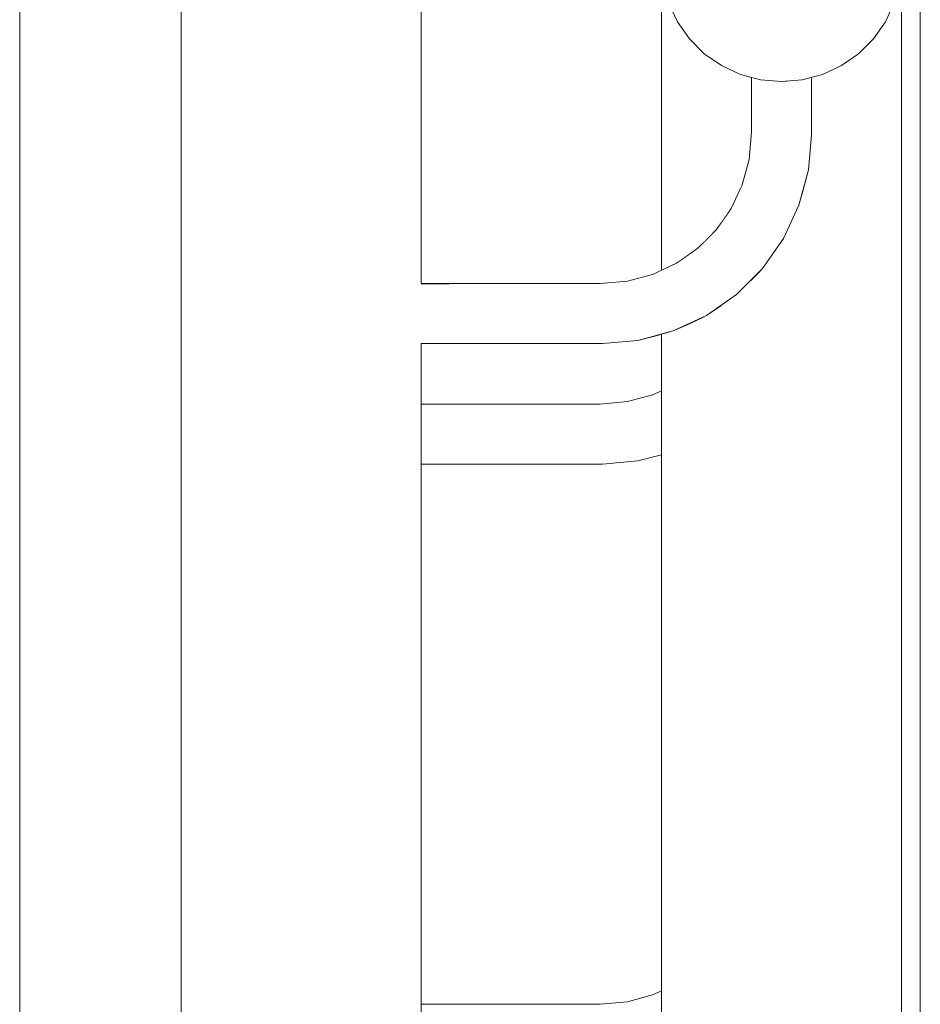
# Model space of a CAD drawing. Header units: millimetres. Extents: x 0 to 650, y -1 to 707.
# Tile 327 of 348: x 527.05 to 528.55, y 444.97 to 446.61. Entities that reach past the tile are written whole.
import ezdxf
from ezdxf.xclip import XClip

# ---------------------------------------------------------------- set-up
doc = ezdxf.new("R2010")
doc.units = ezdxf.units.MM
doc.header["$MEASUREMENT"] = 0
doc.header["$XCLIPFRAME"] = 0
doc.linetypes.add('Wipeout_Contour', pattern=[1000, 0, -1000])
doc.layers.add('Parede.ARQ', color=7, linetype='Continuous')
doc.layers.add('Pilar.ARQ', color=7, linetype='Continuous')

# ---------------------------------------------------------------- blocks, each defined once
blk = doc.blocks.new('Desenho_5_5', base_point=(26.0927, 442.8059))
at = {"color": 254, "linetype": 'Wipeout_Contour', "lineweight": 0, "ltscale": 47845.798203}
blk.add_wipeout([(528.5504, 465.6059), (527.0504, 465.6059), (527.0504, 442.8059), (527.3192, 442.8059), (527.3192, 453.0607), (527.3222, 453.0953), (527.3312, 453.1288), (527.346, 453.1603), (527.366, 453.1888), (527.3906, 453.2133), (527.4192, 453.2333), (527.4508, 453.248), (527.4844, 453.257), (527.5192, 453.26), (527.5539, 453.257), (527.5876, 453.248), (527.6192, 453.2333), (527.6477, 453.2133), (527.6724, 453.1888), (527.6924, 453.1603), (527.7071, 453.1288), (527.7161, 453.0953), (527.7192, 453.0607), (527.7192, 451.1671), (528.017, 451.1671), (528.0625, 451.1711), (528.1046, 451.1823), (528.1192, 451.1891), (528.1192, 451.7358), (528.1222, 451.7704), (528.1312, 451.8039), (528.146, 451.8354), (528.166, 451.8639), (528.1906, 451.8884), (528.2192, 451.9084), (528.2508, 451.9231), (528.2844, 451.932), (528.3192, 451.9351), (528.3539, 451.932), (528.3876, 451.9231), (528.4192, 451.9084), (528.4477, 451.8884), (528.4724, 451.8639), (528.4924, 451.8354), (528.5071, 451.8039), (528.5161, 451.7704), (528.5192, 451.7358), (528.5192, 444.5046), (528.5161, 444.47), (528.5071, 444.4364), (528.4924, 444.4049), (528.4724, 444.3764), (528.4477, 444.3519), (528.4192, 444.332), (528.3876, 444.3173), (528.3692, 444.3124), (528.3692, 444.2169), (528.364, 444.1583), (528.3482, 444.0993), (528.3224, 444.044), (528.2874, 443.994), (528.2443, 443.9508), (528.1943, 443.9158), (528.1389, 443.89), (528.08, 443.8742), (528.0213, 443.8691), (527.7192, 443.8691), (527.7192, 442.8059), (528.5504, 442.8059)], dxfattribs=at).dxf.layer = 'Pilar.ARQ'
at = {"layer": 'Pilar.ARQ', "color": 8, "linetype": 'Continuous', "lineweight": 0}
for p, q in [((527.0504, 442.8059), (527.0504, 465.6059)), ((528.5504, 442.8059), (528.5504, 465.6059))]:
    blk.add_line(p, q, dxfattribs=at)
at = {"color": 254, "linetype": 'Wipeout_Contour', "lineweight": 0, "ltscale": 2073.361258}
blk.add_wipeout([(527.7122, 446.1278), (528.0188, 446.1278), (527.7128, 446.1362)], dxfattribs=at).dxf.layer = 'Parede.ARQ'
at = {"color": 254, "linetype": 'Wipeout_Contour', "lineweight": 0, "ltscale": 6221.585518}
blk.add_wipeout([(528.0213, 446.8679), (527.7192, 446.8679), (527.7192, 446.1691), (528.017, 446.1691), (528.0625, 446.1731), (528.1046, 446.1843), (528.1192, 446.1911), (528.1192, 446.8835), (528.08, 446.873)], dxfattribs=at).dxf.layer = 'Pilar.ARQ'
at = {"color": 254, "linetype": 'Wipeout_Contour', "lineweight": 0, "ltscale": 6218.871608}
blk.add_wipeout([(527.7192, 445.9683), (528.017, 445.9683), (528.0625, 445.9723), (528.1046, 445.9835), (528.1192, 445.9903), (528.1192, 446.0847), (528.08, 446.0742), (528.0213, 446.0691), (527.7192, 446.0691)], dxfattribs=at).dxf.layer = 'Pilar.ARQ'
at = {"color": 254, "linetype": 'Wipeout_Contour', "lineweight": 0, "ltscale": 6215.132443}
blk.add_wipeout([(527.7192, 444.9687), (528.017, 444.9687), (528.0625, 444.9727), (528.1046, 444.9839), (528.1192, 444.9907), (528.1192, 445.8839), (528.08, 445.8734), (528.0213, 445.8683), (527.7192, 445.8683)], dxfattribs=at).dxf.layer = 'Pilar.ARQ'
at = {"layer": 'Parede.ARQ', "color": 8, "linetype": 'Continuous', "lineweight": 0}
for p, q in [((528.1046, 446.1843), (528.0625, 446.1731)), ((528.1046, 445.9835), (528.0625, 445.9723)), ((528.0625, 445.9723), (528.017, 445.9683)), ((528.1046, 444.9839), (528.0625, 444.9727)), ((528.0625, 444.9727), (528.017, 444.9687))]:
    blk.add_line(p, q, dxfattribs=at)
at = {"color": 254, "linetype": 'Wipeout_Contour', "lineweight": 0, "ltscale": 24906.855569}
blk.add_wipeout([(528.1192, 446.7046), (528.1222, 446.67), (528.1312, 446.6364), (528.146, 446.6049), (528.166, 446.5764), (528.1906, 446.5519), (528.2192, 446.532), (528.2508, 446.5173), (528.2844, 446.5083), (528.3192, 446.5053), (528.3539, 446.5083), (528.3876, 446.5173), (528.4192, 446.532), (528.4477, 446.5519), (528.4724, 446.5764), (528.4924, 446.6049), (528.5071, 446.6364), (528.5161, 446.67), (528.5192, 446.7046), (528.5161, 446.7392), (528.5071, 446.7727), (528.4924, 446.8042), (528.4724, 446.8327), (528.4477, 446.8572), (528.4192, 446.8772), (528.3876, 446.8919), (528.3539, 446.9008), (528.3192, 446.9039), (528.2844, 446.9008), (528.2508, 446.8919), (528.2192, 446.8772), (528.1906, 446.8572), (528.166, 446.8327), (528.146, 446.8042), (528.1312, 446.7727), (528.1222, 446.7392)], dxfattribs=at).dxf.layer = 'Parede.ARQ'
at = {"color": 254, "linetype": 'Wipeout_Contour', "lineweight": 0, "ltscale": 2073.377194}
blk.add_wipeout([(527.7128, 446.1362), (528.0184, 446.1362), (527.7138, 446.1441)], dxfattribs=at).dxf.layer = 'Parede.ARQ'
at = {"color": 254, "linetype": 'Wipeout_Contour', "lineweight": 0, "ltscale": 2073.377273}
blk.add_wipeout([(528.0211, 446.0758), (527.717, 446.0758), (528.0212, 446.0721)], dxfattribs=at).dxf.layer = 'Parede.ARQ'
at = {"color": 254, "linetype": 'Wipeout_Contour', "lineweight": 0, "ltscale": 2071.233381}
blk.add_wipeout([(528.1192, 444.5212), (528.1222, 444.5558), (528.1222, 446.0855)], dxfattribs=at).dxf.layer = 'Parede.ARQ'
at = {"color": 254, "linetype": 'Wipeout_Contour', "lineweight": 0, "ltscale": 2072.870099}
blk.add_wipeout([(527.7192, 445.869), (528.0213, 445.869), (527.7192, 445.8713)], dxfattribs=at).dxf.layer = 'Parede.ARQ'
at = {"color": 254, "linetype": 'Wipeout_Contour', "lineweight": 0, "ltscale": 2075.422771}
blk.add_wipeout([(528.1192, 446.7046), (528.1192, 446.1911), (528.1222, 446.67)], dxfattribs=at).dxf.layer = 'Parede.ARQ'
at = {"color": 254, "linetype": 'Wipeout_Contour', "lineweight": 0, "ltscale": 2075.836141}
blk.add_wipeout([(528.3192, 446.5053), (528.3192, 446.4191), (528.3278, 446.506)], dxfattribs=at).dxf.layer = 'Parede.ARQ'
at = {"color": 254, "linetype": 'Wipeout_Contour', "lineweight": 0, "ltscale": 2073.392614}
blk.add_wipeout([(527.7138, 446.1441), (528.0181, 446.1441), (527.7152, 446.1512)], dxfattribs=at).dxf.layer = 'Parede.ARQ'
at = {"color": 254, "linetype": 'Wipeout_Contour', "lineweight": 0, "ltscale": 2073.395517}
blk.add_wipeout([(528.0206, 446.0869), (527.7152, 446.0869), (528.0208, 446.0808)], dxfattribs=at).dxf.layer = 'Parede.ARQ'
at = {"color": 254, "linetype": 'Wipeout_Contour', "lineweight": 0, "ltscale": 2763.30542}
blk.add_wipeout([(528.1222, 446.0855), (528.1222, 444.5558), (528.1312, 444.5893), (528.1312, 446.0879)], dxfattribs=at).dxf.layer = 'Parede.ARQ'
at = {"color": 254, "linetype": 'Wipeout_Contour', "lineweight": 0, "ltscale": 2072.875306}
blk.add_wipeout([(527.7192, 445.8713), (528.0212, 445.8713), (527.7192, 445.875)], dxfattribs=at).dxf.layer = 'Parede.ARQ'
at = {"layer": 'Parede.ARQ', "color": 7, "linetype": 'Continuous', "lineweight": 0}
blk.add_line((528.2844, 446.5083), (528.3192, 446.5053), dxfattribs=at)
at = {"layer": 'Parede.ARQ', "color": 8, "linetype": 'Continuous', "lineweight": 0}
for p, q in [((528.08, 446.0742), (528.0213, 446.0691)), ((528.1192, 445.9903), (528.1046, 445.9835)), ((528.1192, 444.9907), (528.1046, 444.9839))]:
    blk.add_line(p, q, dxfattribs=at)
at = {"color": 254, "linetype": 'Wipeout_Contour', "lineweight": 0, "ltscale": 2075.389355}
blk.add_wipeout([(528.1222, 446.67), (528.1222, 446.1925), (528.1312, 446.6364)], dxfattribs=at).dxf.layer = 'Parede.ARQ'
at = {"color": 254, "linetype": 'Wipeout_Contour', "lineweight": 0, "ltscale": 2073.40787}
blk.add_wipeout([(527.7152, 446.1512), (528.0178, 446.1512), (527.7164, 446.1574)], dxfattribs=at).dxf.layer = 'Parede.ARQ'
at = {"color": 254, "linetype": 'Wipeout_Contour', "lineweight": 0, "ltscale": 2762.995161}
blk.add_wipeout([(528.1389, 446.09), (528.1312, 444.5893), (528.146, 444.6208), (528.146, 446.0933)], dxfattribs=at).dxf.layer = 'Parede.ARQ'
at = {"color": 254, "linetype": 'Wipeout_Contour', "lineweight": 0, "ltscale": 2072.883162}
blk.add_wipeout([(527.7192, 445.875), (528.0211, 445.875), (527.7192, 445.88)], dxfattribs=at).dxf.layer = 'Parede.ARQ'
at = {"color": 254, "linetype": 'Wipeout_Contour', "lineweight": 0, "ltscale": 2073.210818}
blk.add_wipeout([(528.1192, 445.8909), (528.0788, 445.88), (528.1192, 445.887)], dxfattribs=at).dxf.layer = 'Parede.ARQ'
at = {"layer": 'Parede.ARQ', "color": 7, "linetype": 'Continuous', "lineweight": 0}
blk.add_line((528.1192, 446.1911), (528.1192, 446.7046), dxfattribs=at)
at = {"color": 254, "linetype": 'Wipeout_Contour', "lineweight": 0, "ltscale": 2766.175801}
blk.add_wipeout([(528.1312, 446.6364), (528.1312, 446.1968), (528.1441, 446.2027), (528.146, 446.6049)], dxfattribs=at).dxf.layer = 'Parede.ARQ'
at = {"color": 254, "linetype": 'Wipeout_Contour', "lineweight": 0, "ltscale": 2073.42163}
blk.add_wipeout([(527.7164, 446.1574), (528.0175, 446.1574), (527.717, 446.1624)], dxfattribs=at).dxf.layer = 'Parede.ARQ'
at = {"color": 254, "linetype": 'Wipeout_Contour', "lineweight": 0, "ltscale": 2763.48506}
blk.add_wipeout([(528.166, 446.1026), (528.146, 446.0933), (528.146, 444.6208), (528.166, 444.6493)], dxfattribs=at).dxf.layer = 'Parede.ARQ'
at = {"color": 254, "linetype": 'Wipeout_Contour', "lineweight": 0, "ltscale": 2073.144354}
blk.add_wipeout([(528.1192, 445.896), (528.0779, 445.885), (528.1192, 445.8909)], dxfattribs=at).dxf.layer = 'Parede.ARQ'
at = {"color": 254, "linetype": 'Wipeout_Contour', "lineweight": 0, "ltscale": 2072.893411}
blk.add_wipeout([(527.7192, 445.88), (528.0208, 445.88), (527.7192, 445.8861)], dxfattribs=at).dxf.layer = 'Parede.ARQ'
at = {"layer": 'Parede.ARQ', "color": 8, "linetype": 'Continuous', "lineweight": 0}
blk.add_line((528.08, 445.8734), (528.0213, 445.8683), dxfattribs=at)
at = {"color": 254, "linetype": 'Wipeout_Contour', "lineweight": 0, "ltscale": 2766.12236}
blk.add_wipeout([(528.146, 446.6049), (528.146, 446.2041), (528.166, 446.2181), (528.166, 446.5764)], dxfattribs=at).dxf.layer = 'Parede.ARQ'
at = {"color": 254, "linetype": 'Wipeout_Contour', "lineweight": 0, "ltscale": 2073.431124}
blk.add_wipeout([(527.717, 446.1624), (528.0173, 446.1624), (527.7177, 446.1661)], dxfattribs=at).dxf.layer = 'Parede.ARQ'
at = {"color": 254, "linetype": 'Wipeout_Contour', "lineweight": 0, "ltscale": 2763.598345}
blk.add_wipeout([(528.166, 446.1026), (528.166, 444.6493), (528.1906, 444.6738), (528.1906, 446.1141)], dxfattribs=at).dxf.layer = 'Parede.ARQ'
at = {"color": 254, "linetype": 'Wipeout_Contour', "lineweight": 0, "ltscale": 2073.093989}
blk.add_wipeout([(528.1192, 445.9024), (528.0769, 445.8911), (528.1192, 445.896)], dxfattribs=at).dxf.layer = 'Parede.ARQ'
at = {"color": 254, "linetype": 'Wipeout_Contour', "lineweight": 0, "ltscale": 2073.02253}
blk.add_wipeout([(528.0203, 445.8933), (527.7192, 445.8933), (528.0206, 445.8861)], dxfattribs=at).dxf.layer = 'Parede.ARQ'
at = {"layer": 'Parede.ARQ', "color": 7, "linetype": 'Continuous', "lineweight": 0}
blk.add_line((528.1312, 446.6364), (528.146, 446.6049), dxfattribs=at)
at = {"layer": 'Parede.ARQ', "color": 8, "linetype": 'Continuous', "lineweight": 0}
blk.add_line((528.1192, 445.8839), (528.08, 445.8734), dxfattribs=at)
at = {"color": 254, "linetype": 'Wipeout_Contour', "lineweight": 0, "ltscale": 3457.28694}
blk.add_wipeout([(528.166, 446.5764), (528.166, 446.2181), (528.1797, 446.2277), (528.1906, 446.2386), (528.1906, 446.5519)], dxfattribs=at).dxf.layer = 'Parede.ARQ'
at = {"color": 254, "linetype": 'Wipeout_Contour', "lineweight": 0, "ltscale": 2073.438182}
blk.add_wipeout([(527.7177, 446.1661), (528.0171, 446.1661), (527.7184, 446.1683)], dxfattribs=at).dxf.layer = 'Parede.ARQ'
at = {"color": 254, "linetype": 'Wipeout_Contour', "lineweight": 0, "ltscale": 2763.629648}
blk.add_wipeout([(528.1943, 446.1158), (528.1906, 444.6738), (528.2192, 444.6938), (528.2192, 446.1333)], dxfattribs=at).dxf.layer = 'Parede.ARQ'
at = {"color": 254, "linetype": 'Wipeout_Contour', "lineweight": 0, "ltscale": 2073.03692}
blk.add_wipeout([(528.0199, 445.9012), (527.7192, 445.9012), (528.0203, 445.8933)], dxfattribs=at).dxf.layer = 'Parede.ARQ'
at = {"color": 254, "linetype": 'Wipeout_Contour', "lineweight": 0, "ltscale": 2073.060938}
blk.add_wipeout([(528.1192, 445.9098), (528.0756, 445.8981), (528.1192, 445.9024)], dxfattribs=at).dxf.layer = 'Parede.ARQ'
at = {"layer": 'Parede.ARQ', "color": 7, "linetype": 'Continuous', "lineweight": 0}
blk.add_line((528.146, 446.6049), (528.166, 446.5764), dxfattribs=at)
at = {"layer": 'Parede.ARQ', "color": 8, "linetype": 'Continuous', "lineweight": 0}
blk.add_line((528.0625, 446.1731), (528.017, 446.1691), dxfattribs=at)
at = {"color": 254, "linetype": 'Wipeout_Contour', "lineweight": 0, "ltscale": 2766.880983}
blk.add_wipeout([(527.7161, 447.945), (527.7161, 446.1548), (527.7177, 446.1661), (527.7192, 447.9797)], dxfattribs=at).dxf.layer = 'Parede.ARQ'
at = {"color": 254, "linetype": 'Wipeout_Contour', "lineweight": 0, "ltscale": 3457.367479}
blk.add_wipeout([(528.2192, 446.532), (528.1906, 446.5519), (528.1906, 446.2386), (528.2105, 446.2585), (528.2192, 446.2708)], dxfattribs=at).dxf.layer = 'Parede.ARQ'
at = {"color": 254, "linetype": 'Wipeout_Contour', "lineweight": 0, "ltscale": 2763.860377}
blk.add_wipeout([(528.2192, 444.6938), (528.2508, 444.7085), (528.2508, 446.1573), (528.2192, 446.1333)], dxfattribs=at).dxf.layer = 'Parede.ARQ'
at = {"color": 254, "linetype": 'Wipeout_Contour', "lineweight": 0, "ltscale": 2073.995187}
blk.add_wipeout([(528.1927, 446.1184), (528.1379, 446.0929), (528.1939, 446.1165)], dxfattribs=at).dxf.layer = 'Parede.ARQ'
at = {"color": 254, "linetype": 'Wipeout_Contour', "lineweight": 0, "ltscale": 2073.045336}
blk.add_wipeout([(528.1192, 445.918), (528.0742, 445.9059), (528.1192, 445.9098)], dxfattribs=at).dxf.layer = 'Parede.ARQ'
at = {"color": 254, "linetype": 'Wipeout_Contour', "lineweight": 0, "ltscale": 2073.052402}
blk.add_wipeout([(528.0195, 445.9096), (527.7192, 445.9096), (528.0199, 445.9012)], dxfattribs=at).dxf.layer = 'Parede.ARQ'
at = {"layer": 'Parede.ARQ', "color": 7, "linetype": 'Continuous', "lineweight": 0}
blk.add_line((528.166, 446.5764), (528.1906, 446.5519), dxfattribs=at)
at = {"layer": 'Parede.ARQ', "color": 8, "linetype": 'Continuous', "lineweight": 0}
blk.add_line((528.1389, 446.09), (528.08, 446.0742), dxfattribs=at)
at = {"color": 254, "linetype": 'Wipeout_Contour', "lineweight": 0, "ltscale": 3457.767551}
blk.add_wipeout([(528.2192, 446.532), (528.2192, 446.2708), (528.2355, 446.2942), (528.2508, 446.3269), (528.2508, 446.5173)], dxfattribs=at).dxf.layer = 'Parede.ARQ'
at = {"color": 254, "linetype": 'Wipeout_Contour', "lineweight": 0, "ltscale": 2074.372676}
blk.add_wipeout([(528.2128, 446.2566), (528.1817, 446.2254), (528.2157, 446.2542)], dxfattribs=at).dxf.layer = 'Parede.ARQ'
at = {"color": 254, "linetype": 'Wipeout_Contour', "lineweight": 0, "ltscale": 2764.006072}
blk.add_wipeout([(528.2508, 444.7085), (528.2844, 444.7174), (528.2844, 446.191), (528.2508, 446.1573)], dxfattribs=at).dxf.layer = 'Parede.ARQ'
at = {"color": 254, "linetype": 'Wipeout_Contour', "lineweight": 0, "ltscale": 2074.17245}
blk.add_wipeout([(528.2281, 446.17), (528.1817, 446.1375), (528.2327, 446.1646)], dxfattribs=at).dxf.layer = 'Parede.ARQ'
at = {"color": 254, "linetype": 'Wipeout_Contour', "lineweight": 0, "ltscale": 2073.956507}
blk.add_wipeout([(528.1884, 446.126), (528.1349, 446.101), (528.1909, 446.1216)], dxfattribs=at).dxf.layer = 'Parede.ARQ'
at = {"color": 254, "linetype": 'Wipeout_Contour', "lineweight": 0, "ltscale": 2073.068507}
blk.add_wipeout([(528.0192, 445.9183), (527.7192, 445.9183), (528.0195, 445.9096)], dxfattribs=at).dxf.layer = 'Parede.ARQ'
at = {"color": 254, "linetype": 'Wipeout_Contour', "lineweight": 0, "ltscale": 2073.046424}
blk.add_wipeout([(528.1192, 445.9267), (528.0728, 445.9143), (528.1192, 445.918)], dxfattribs=at).dxf.layer = 'Parede.ARQ'
at = {"layer": 'Parede.ARQ', "color": 7, "linetype": 'Continuous', "lineweight": 0}
blk.add_line((528.1906, 446.5519), (528.2192, 446.532), dxfattribs=at)
at = {"layer": 'Parede.ARQ', "color": 8, "linetype": 'Continuous', "lineweight": 0}
for p, q in [((528.2355, 446.2942), (528.2105, 446.2585)), ((528.2105, 446.2585), (528.1797, 446.2277)), ((528.1943, 446.1158), (528.1389, 446.09))]:
    blk.add_line(p, q, dxfattribs=at)
at = {"color": 254, "linetype": 'Wipeout_Contour', "lineweight": 0, "ltscale": 3458.109214}
blk.add_wipeout([(528.2508, 446.5173), (528.2508, 446.3269), (528.2652, 446.3757), (528.2692, 446.4213), (528.2692, 446.5124)], dxfattribs=at).dxf.layer = 'Parede.ARQ'
at = {"color": 254, "linetype": 'Wipeout_Contour', "lineweight": 0, "ltscale": 2764.102514}
blk.add_wipeout([(528.2844, 444.7174), (528.3192, 444.7205), (528.3192, 446.2393), (528.2874, 446.194)], dxfattribs=at).dxf.layer = 'Parede.ARQ'
at = {"color": 254, "linetype": 'Wipeout_Contour', "lineweight": 0, "ltscale": 2074.167585}
blk.add_wipeout([(528.223, 446.1761), (528.1777, 446.1444), (528.2281, 446.17)], dxfattribs=at).dxf.layer = 'Parede.ARQ'
at = {"color": 254, "linetype": 'Wipeout_Contour', "lineweight": 0, "ltscale": 2073.099638}
blk.add_wipeout([(528.1188, 445.9446), (528.0697, 445.9314), (528.1192, 445.9357)], dxfattribs=at).dxf.layer = 'Parede.ARQ'
at = {"color": 254, "linetype": 'Wipeout_Contour', "lineweight": 0, "ltscale": 2073.084743}
blk.add_wipeout([(528.0188, 445.927), (527.7192, 445.927), (528.0192, 445.9183)], dxfattribs=at).dxf.layer = 'Parede.ARQ'
at = {"layer": 'Parede.ARQ', "color": 7, "linetype": 'Continuous', "lineweight": 0}
for p, q in [((528.2192, 446.532), (528.2508, 446.5173)), ((528.2508, 446.5173), (528.2844, 446.5083)), ((528.1192, 444.5212), (528.1192, 446.0847))]:
    blk.add_line(p, q, dxfattribs=at)
at = {"layer": 'Parede.ARQ', "color": 8, "linetype": 'Continuous', "lineweight": 0}
for p, q in [((528.2692, 446.5124), (528.2692, 446.4213)), ((528.2692, 446.4213), (528.2652, 446.3757)), ((528.2652, 446.3757), (528.2539, 446.3336)), ((528.2539, 446.3336), (528.2355, 446.2942)), ((528.2874, 446.194), (528.2443, 446.1508))]:
    blk.add_line(p, q, dxfattribs=at)
at = {"color": 254, "linetype": 'Wipeout_Contour', "lineweight": 0, "ltscale": 4148.178844}
blk.add_wipeout([(528.3192, 446.2393), (528.3192, 444.7205), (528.3539, 444.7174), (528.3539, 446.3204), (528.3482, 446.2993), (528.3224, 446.244)], dxfattribs=at).dxf.layer = 'Parede.ARQ'
at = {"color": 254, "linetype": 'Wipeout_Contour', "lineweight": 0, "ltscale": 2074.163919}
blk.add_wipeout([(528.2176, 446.1826), (528.1735, 446.1517), (528.223, 446.1761)], dxfattribs=at).dxf.layer = 'Parede.ARQ'
at = {"color": 254, "linetype": 'Wipeout_Contour', "lineweight": 0, "ltscale": 2073.100619}
blk.add_wipeout([(528.0184, 445.9354), (527.7192, 445.9354), (528.0188, 445.927)], dxfattribs=at).dxf.layer = 'Parede.ARQ'
at = {"layer": 'Parede.ARQ', "color": 8, "linetype": 'Continuous', "lineweight": 0}
for p, q in [((528.3224, 446.244), (528.2874, 446.194)), ((528.2443, 446.1508), (528.1943, 446.1158))]:
    blk.add_line(p, q, dxfattribs=at)
at = {"color": 254, "linetype": 'Wipeout_Contour', "lineweight": 0, "ltscale": 4840.826201}
blk.add_wipeout([(528.3539, 444.7174), (528.3876, 444.7085), (528.3876, 446.5173), (528.3692, 446.5124), (528.3692, 446.4169), (528.364, 446.3583), (528.3539, 446.3204)], dxfattribs=at).dxf.layer = 'Parede.ARQ'
at = {"color": 254, "linetype": 'Wipeout_Contour', "lineweight": 0, "ltscale": 2074.163047}
blk.add_wipeout([(528.201, 446.2024), (528.1606, 446.1741), (528.2064, 446.196)], dxfattribs=at).dxf.layer = 'Parede.ARQ'
at = {"color": 254, "linetype": 'Wipeout_Contour', "lineweight": 0, "ltscale": 2073.115652}
blk.add_wipeout([(528.0181, 445.9433), (527.7192, 445.9433), (528.0184, 445.9354)], dxfattribs=at).dxf.layer = 'Parede.ARQ'
at = {"layer": 'Parede.ARQ', "color": 7, "linetype": 'Continuous', "lineweight": 0}
blk.add_line((528.3192, 446.5053), (528.3539, 446.5083), dxfattribs=at)
at = {"layer": 'Parede.ARQ', "color": 8, "linetype": 'Continuous', "lineweight": 0}
for p, q in [((528.3692, 446.5124), (528.3692, 446.4169)), ((528.3692, 446.4169), (528.364, 446.3583)), ((528.364, 446.3583), (528.3482, 446.2993)), ((528.3482, 446.2993), (528.3224, 446.244))]:
    blk.add_line(p, q, dxfattribs=at)
at = {"color": 254, "linetype": 'Wipeout_Contour', "lineweight": 0, "ltscale": 2764.868789}
blk.add_wipeout([(528.3876, 446.5173), (528.3876, 444.7085), (528.4192, 444.6938), (528.4192, 446.532)], dxfattribs=at).dxf.layer = 'Parede.ARQ'
at = {"color": 254, "linetype": 'Wipeout_Contour', "lineweight": 0, "ltscale": 2074.166852}
blk.add_wipeout([(528.1959, 446.2085), (528.1566, 446.181), (528.201, 446.2024)], dxfattribs=at).dxf.layer = 'Parede.ARQ'
at = {"color": 254, "linetype": 'Wipeout_Contour', "lineweight": 0, "ltscale": 2073.129384}
blk.add_wipeout([(528.0178, 445.9504), (527.7192, 445.9504), (528.0181, 445.9433)], dxfattribs=at).dxf.layer = 'Parede.ARQ'
at = {"layer": 'Parede.ARQ', "color": 7, "linetype": 'Continuous', "lineweight": 0}
blk.add_line((528.3539, 446.5083), (528.3876, 446.5173), dxfattribs=at)
at = {"color": 254, "linetype": 'Wipeout_Contour', "lineweight": 0, "ltscale": 2764.960795}
blk.add_wipeout([(528.4192, 444.6938), (528.4477, 444.6738), (528.4477, 446.5519), (528.4192, 446.532)], dxfattribs=at).dxf.layer = 'Parede.ARQ'
at = {"color": 254, "linetype": 'Wipeout_Contour', "lineweight": 0, "ltscale": 2074.172816}
blk.add_wipeout([(528.1913, 446.214), (528.153, 446.1872), (528.1959, 446.2085)], dxfattribs=at).dxf.layer = 'Parede.ARQ'
at = {"color": 254, "linetype": 'Wipeout_Contour', "lineweight": 0, "ltscale": 2073.141399}
blk.add_wipeout([(528.0175, 445.9566), (527.7192, 445.9566), (528.0178, 445.9504)], dxfattribs=at).dxf.layer = 'Parede.ARQ'
at = {"layer": 'Parede.ARQ', "color": 7, "linetype": 'Continuous', "lineweight": 0}
blk.add_line((528.3876, 446.5173), (528.4192, 446.532), dxfattribs=at)
at = {"color": 254, "linetype": 'Wipeout_Contour', "lineweight": 0, "ltscale": 2765.042182}
blk.add_wipeout([(528.4477, 446.5519), (528.4477, 444.6738), (528.4724, 444.6493), (528.4724, 446.5764)], dxfattribs=at).dxf.layer = 'Parede.ARQ'
at = {"color": 254, "linetype": 'Wipeout_Contour', "lineweight": 0, "ltscale": 2074.180739}
blk.add_wipeout([(528.1873, 446.2187), (528.1499, 446.1926), (528.1913, 446.214)], dxfattribs=at).dxf.layer = 'Parede.ARQ'
at = {"color": 254, "linetype": 'Wipeout_Contour', "lineweight": 0, "ltscale": 3453.25482}
blk.add_wipeout([(527.7161, 446.0834), (527.7161, 443.9548), (527.7177, 443.9661), (527.7192, 446.0691), (527.7164, 446.0808)], dxfattribs=at).dxf.layer = 'Parede.ARQ'
at = {"layer": 'Parede.ARQ', "color": 7, "linetype": 'Continuous', "lineweight": 0}
blk.add_line((528.4192, 446.532), (528.4477, 446.5519), dxfattribs=at)
at = {"layer": 'Parede.ARQ', "color": 8, "linetype": 'Continuous', "lineweight": 0}
for p, q in [((528.1797, 446.2277), (528.1441, 446.2027)), ((528.1441, 446.2027), (528.1046, 446.1843))]:
    blk.add_line(p, q, dxfattribs=at)
at = {"color": 254, "linetype": 'Wipeout_Contour', "lineweight": 0, "ltscale": 10353.581127}
blk.add_wipeout([(527.7071, 447.9115), (527.7071, 437.8059), (527.7161, 443.8834), (527.7138, 443.8941), (527.7122, 443.9104), (527.7122, 443.9278), (527.7138, 443.9441), (527.7161, 443.9548), (527.7161, 446.0834), (527.7138, 446.0941), (527.7122, 446.1104), (527.7122, 446.1278), (527.7138, 446.1441), (527.7161, 446.1548), (527.7161, 447.945)], dxfattribs=at).dxf.layer = 'Parede.ARQ'
at = {"color": 254, "linetype": 'Wipeout_Contour', "lineweight": 0, "ltscale": 2765.110499}
blk.add_wipeout([(528.4724, 446.5764), (528.4724, 444.6493), (528.4924, 444.6208), (528.4924, 446.6049)], dxfattribs=at).dxf.layer = 'Parede.ARQ'
at = {"layer": 'Parede.ARQ', "color": 7, "linetype": 'Continuous', "lineweight": 0}
for p, q in [((527.7192, 446.1691), (527.7192, 447.9797)), ((528.4477, 446.5519), (528.4724, 446.5764)), ((527.7192, 443.9691), (527.7192, 446.0691))]:
    blk.add_line(p, q, dxfattribs=at)
at = {"layer": 'Parede.ARQ', "color": 8, "linetype": 'Continuous', "lineweight": 0}
for p, q in [((528.017, 446.1691), (527.7192, 446.1691)), ((528.0213, 446.0691), (527.7192, 446.0691)), ((528.017, 445.9683), (527.7192, 445.9683)), ((528.0213, 445.8683), (527.7192, 445.8683)), ((528.017, 444.9687), (527.7192, 444.9687))]:
    blk.add_line(p, q, dxfattribs=at)
at = {"color": 254, "linetype": 'Wipeout_Contour', "lineweight": 0, "ltscale": 2755.636713}
blk.add_wipeout([(527.6924, 447.88), (527.6924, 437.8059), (527.7071, 437.8059), (527.7071, 447.9115)], dxfattribs=at).dxf.layer = 'Parede.ARQ'
at = {"color": 254, "linetype": 'Wipeout_Contour', "lineweight": 0, "ltscale": 2765.163667}
blk.add_wipeout([(528.4924, 446.6049), (528.4924, 444.6208), (528.5071, 444.5893), (528.5071, 446.6364)], dxfattribs=at).dxf.layer = 'Parede.ARQ'
at = {"layer": 'Parede.ARQ', "color": 7, "linetype": 'Continuous', "lineweight": 0}
blk.add_line((528.4724, 446.5764), (528.4924, 446.6049), dxfattribs=at)
at = {"color": 254, "linetype": 'Wipeout_Contour', "lineweight": 0, "ltscale": 2755.544919}
blk.add_wipeout([(527.6724, 447.8515), (527.6724, 437.8059), (527.6924, 437.8059), (527.6924, 447.88)], dxfattribs=at).dxf.layer = 'Parede.ARQ'
at = {"color": 254, "linetype": 'Wipeout_Contour', "lineweight": 0, "ltscale": 2765.200055}
blk.add_wipeout([(528.5161, 446.67), (528.5071, 446.6364), (528.5071, 444.5893), (528.5161, 444.5558)], dxfattribs=at).dxf.layer = 'Parede.ARQ'
at = {"layer": 'Parede.ARQ', "color": 7, "linetype": 'Continuous', "lineweight": 0}
blk.add_line((528.4924, 446.6049), (528.5071, 446.6364), dxfattribs=at)
at = {"color": 254, "linetype": 'Wipeout_Contour', "lineweight": 0, "ltscale": 2755.442455}
blk.add_wipeout([(527.6477, 437.8059), (527.6724, 437.8059), (527.6724, 447.8515), (527.6477, 447.827)], dxfattribs=at).dxf.layer = 'Parede.ARQ'
at = {"color": 254, "linetype": 'Wipeout_Contour', "lineweight": 0, "ltscale": 2765.218562}
blk.add_wipeout([(528.5161, 446.67), (528.5161, 444.5558), (528.5192, 444.5212), (528.5192, 446.7046)], dxfattribs=at).dxf.layer = 'Parede.ARQ'
at = {"layer": 'Parede.ARQ', "color": 7, "linetype": 'Continuous', "lineweight": 0}
blk.add_line((528.5192, 444.5212), (528.5192, 446.7046), dxfattribs=at)
at = {"color": 254, "linetype": 'Wipeout_Contour', "lineweight": 0, "ltscale": 2755.332463}
blk.add_wipeout([(527.6192, 437.8059), (527.6477, 437.8059), (527.6477, 447.827), (527.6192, 447.807)], dxfattribs=at).dxf.layer = 'Parede.ARQ'
at = {"color": 254, "linetype": 'Wipeout_Contour', "lineweight": 0, "ltscale": 2755.218254}
blk.add_wipeout([(527.5876, 437.8059), (527.6192, 437.8059), (527.6192, 447.807), (527.5876, 447.7924)], dxfattribs=at).dxf.layer = 'Parede.ARQ'
at = {"color": 254, "linetype": 'Wipeout_Contour', "lineweight": 0, "ltscale": 2755.103312}
blk.add_wipeout([(527.5876, 447.7924), (527.5539, 447.7834), (527.5539, 437.8059), (527.5876, 437.8059)], dxfattribs=at).dxf.layer = 'Parede.ARQ'
at = {"color": 254, "linetype": 'Wipeout_Contour', "lineweight": 0, "ltscale": 2754.991131}
blk.add_wipeout([(527.5192, 447.7803), (527.5192, 437.8059), (527.5539, 437.8059), (527.5539, 447.7834)], dxfattribs=at).dxf.layer = 'Parede.ARQ'
at = {"color": 254, "linetype": 'Wipeout_Contour', "lineweight": 0, "ltscale": 2754.88474}
blk.add_wipeout([(527.5192, 447.7803), (527.4844, 447.7834), (527.4844, 437.8059), (527.5192, 437.8059)], dxfattribs=at).dxf.layer = 'Parede.ARQ'
at = {"color": 254, "linetype": 'Wipeout_Contour', "lineweight": 0, "ltscale": 2754.787337}
blk.add_wipeout([(527.4508, 447.7924), (527.4508, 437.8059), (527.4844, 437.8059), (527.4844, 447.7834)], dxfattribs=at).dxf.layer = 'Parede.ARQ'
at = {"color": 254, "linetype": 'Wipeout_Contour', "lineweight": 0, "ltscale": 2754.70231}
blk.add_wipeout([(527.4508, 447.7924), (527.4192, 447.807), (527.4192, 437.8059), (527.4508, 437.8059)], dxfattribs=at).dxf.layer = 'Parede.ARQ'
at = {"color": 254, "linetype": 'Wipeout_Contour', "lineweight": 0, "ltscale": 2754.632222}
blk.add_wipeout([(527.4192, 447.807), (527.3906, 447.827), (527.3906, 437.8059), (527.4192, 437.8059)], dxfattribs=at).dxf.layer = 'Parede.ARQ'
at = {"color": 254, "linetype": 'Wipeout_Contour', "lineweight": 0, "ltscale": 2754.579213}
blk.add_wipeout([(527.366, 447.8515), (527.366, 437.8059), (527.3906, 437.8059), (527.3906, 447.827)], dxfattribs=at).dxf.layer = 'Parede.ARQ'
at = {"color": 254, "linetype": 'Wipeout_Contour', "lineweight": 0, "ltscale": 2754.544893}
blk.add_wipeout([(527.366, 447.8515), (527.346, 447.88), (527.346, 437.8059), (527.366, 437.8059)], dxfattribs=at).dxf.layer = 'Parede.ARQ'
at = {"color": 254, "linetype": 'Wipeout_Contour', "lineweight": 0, "ltscale": 2754.530308}
blk.add_wipeout([(527.346, 447.88), (527.3312, 447.9115), (527.3312, 437.8059), (527.346, 437.8059)], dxfattribs=at).dxf.layer = 'Parede.ARQ'
at = {"color": 254, "linetype": 'Wipeout_Contour', "lineweight": 0, "ltscale": 2069.85526}
blk.add_wipeout([(527.3312, 447.9115), (527.3222, 447.945), (527.3222, 437.8059)], dxfattribs=at).dxf.layer = 'Parede.ARQ'
at = {"color": 254, "linetype": 'Wipeout_Contour', "lineweight": 0, "ltscale": 2069.887779}
blk.add_wipeout([(527.3222, 447.945), (527.3192, 447.9797), (527.3192, 437.8059)], dxfattribs=at).dxf.layer = 'Parede.ARQ'
at = {"layer": 'Parede.ARQ', "color": 7, "linetype": 'Continuous', "lineweight": 0}
blk.add_line((527.3192, 437.8059), (527.3192, 447.9797), dxfattribs=at)

msp = doc.modelspace()

# ---------------------------------------------------------------- block references
at = {"color": 7, "linetype": 'Continuous', "lineweight": 0}
ref = msp.add_blockref('Desenho_5_5', (26.0927, 442.8059), dxfattribs=at)
XClip(ref).set_block_clipping_path([(360.0636904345, 428.2751855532), (639.463055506, 506.7925253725)])

doc.saveas('drawing.dxf')
